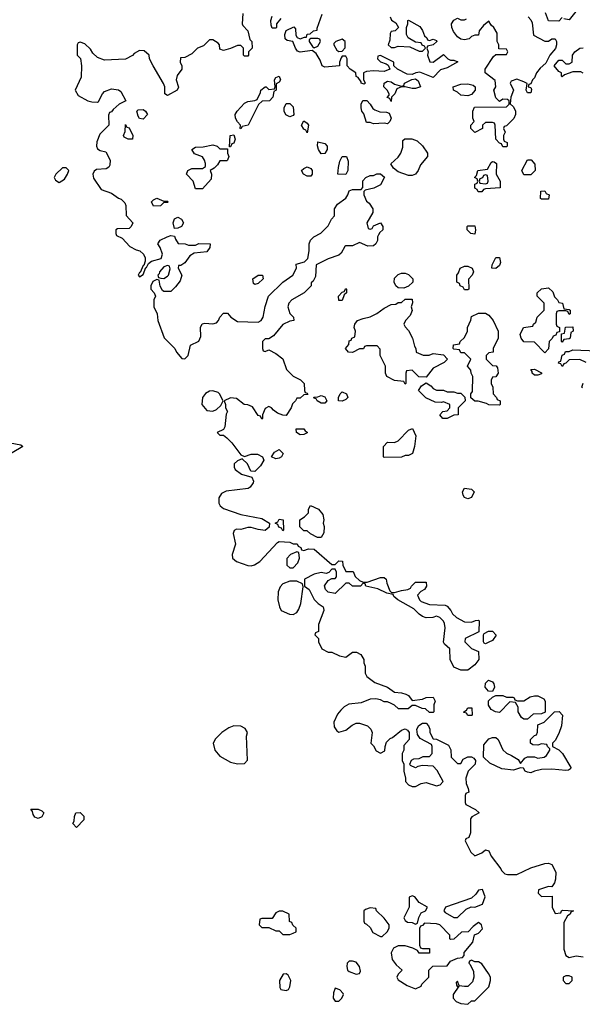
# Model space of a CAD drawing. Header units: inches. Extents: x 2380249 to 2585472, y 382747 to 546448.
# Tile 394 of 626: x 2493044 to 2496264, y 462534 to 468174. Entities that reach past the tile are written whole.
import ezdxf

# ---------------------------------------------------------------- set-up
doc = ezdxf.new("R2010")
doc.units = ezdxf.units.IN
doc.header["$MEASUREMENT"] = 0
doc.layers.add('C4496', color=7, linetype='Continuous')

msp = doc.modelspace()

# ---------------------------------------------------------------- linework, layer by layer
at = {"layer": 'C4496', "color": 4, "elevation": 48}
for points in [[(2496250.7, 468249.3), (2496190, 468174), (2496158, 468178)], [(2494321, 468210), (2494318, 468150), (2494321, 468141), (2494350.7, 468110.7), (2494361, 468061), (2494372, 468050), (2494374, 468010), (2494354, 467990), (2494354, 467970), (2494350, 467966), (2494330, 467966), (2494326, 467970), (2494326, 468010), (2494310, 468026), (2494290, 468026), (2494251.1, 468008.9), (2494210, 467998), (2494190, 468006), (2494188, 468030), (2494180.4, 468040.4), (2494150, 468058), (2494130, 468058), (2494095.3, 468024.7), (2494062, 468010), (2494030, 467978), (2493990, 467958), (2493965.4, 467954.6), (2493962, 467930), (2493972, 467910), (2493971.3, 467890), (2493945.3, 467854.7), (2493939.3, 467830), (2493953.2, 467786.8), (2493946, 467770), (2493890, 467739.3), (2493874, 467750), (2493874.5, 467790), (2493868, 467808), (2493808, 467910), (2493788, 467950), (2493786, 467970), (2493756.4, 467996.4), (2493730, 467998), (2493699.6, 467980.4), (2493690, 467968), (2493650, 467948), (2493530, 467942), (2493490, 467958), (2493463.1, 467983.1), (2493450, 468006), (2493416.4, 468036.4), (2493390, 468046), (2493378, 468042), (2493374, 468030), (2493374, 467970), (2493391.6, 467951.6), (2493398, 467910), (2493395.3, 467844.7), (2493362, 467770), (2493379.6, 467739.6), (2493434, 467710), (2493456.4, 467703.6), (2493490, 467702), (2493495.3, 467704.7), (2493518, 467750), (2493530, 467762), (2493570, 467778), (2493610, 467772), (2493623.6, 467763.6), (2493651.3, 467710), (2493614, 467690), (2493579.6, 467660.4), (2493570, 467646), (2493558, 467642), (2493552.7, 467627.3), (2493554, 467570), (2493502, 467518), (2493486.4, 467473.6), (2493484.7, 467450), (2493490, 467434), (2493505.4, 467425.4), (2493538, 467418), (2493562, 467370), (2493559.6, 467340.4), (2493554, 467330), (2493539.6, 467320.4), (2493483.6, 467316.4), (2493470, 467306), (2493462, 467290), (2493466.4, 467266.4), (2493510, 467202), (2493570, 467181), (2493610, 467151.3), (2493625.4, 467145.4), (2493645.4, 467125.4), (2493652, 467110), (2493652.7, 467052.7), (2493692, 467010), (2493682, 466990), (2493670, 466978), (2493603.6, 466976.4), (2493594, 466970), (2493594, 466950), (2493598, 466938), (2493630, 466922), (2493674.4, 466874.4), (2493710, 466856), (2493730.9, 466850.9), (2493752, 466830), (2493762, 466810), (2493762, 466790), (2493754, 466766), (2493750, 466766), (2493734, 466726), (2493730, 466726), (2493722, 466710), (2493730, 466702), (2493750, 466714), (2493766, 466754), (2493770, 466754), (2493782, 466778), (2493798, 466790), (2493854.6, 466805.4), (2493862, 466830), (2493849.1, 466869.1), (2493835.3, 466890), (2493849, 466911), (2493888, 466930), (2493910, 466938), (2493930, 466934), (2493936, 466916), (2493952, 466892), (2493990.9, 466890.9), (2494010, 466882), (2494050, 466882), (2494070, 466891.3), (2494134, 466890), (2494132, 466870), (2494115.3, 466844.7), (2494043.6, 466836.4), (2494018, 466822), (2493990, 466782), (2493966, 466766), (2493954, 466766), (2493952, 466750), (2493971.3, 466710), (2493962, 466678), (2493936.9, 466643.1), (2493910, 466618), (2493870, 466618), (2493862, 466622), (2493848.4, 466648.4), (2493842, 466682), (2493830, 466686), (2493805.4, 466674.6), (2493794, 466650), (2493794, 466630), (2493814, 466610), (2493822, 466590), (2493812, 466570), (2493812, 466530), (2493832, 466490), (2493834, 466450), (2493871.1, 466351.1), (2493932, 466290), (2493942, 466270), (2493972.7, 466232.7), (2493990, 466232), (2494008, 466250), (2494022, 466310), (2494070, 466332), (2494080.2, 466359.8), (2494079, 466410), (2494088.9, 466431.1), (2494104, 466436), (2494150, 466431.3), (2494170, 466438), (2494182, 466450), (2494189.1, 466470.9), (2494210, 466492), (2494232.7, 466492.7), (2494252, 466470), (2494290, 466444.7), (2494410, 466442), (2494426, 466450), (2494438, 466470), (2494448.9, 466531.1), (2494468, 466590), (2494550, 466671.3), (2494608, 466710), (2494628, 466750), (2494627.3, 466772.7), (2494673.6, 466786.4), (2494694, 466806), (2494702, 466850), (2494702, 466890), (2494709.1, 466910.9), (2494728, 466930), (2494768.4, 466951.6), (2494810, 466994), (2494828.4, 467031.6), (2494846, 467050), (2494846, 467090), (2494863.1, 467116.9), (2494910, 467152), (2494922, 467170), (2494930, 467194), (2494950, 467202), (2494998, 467202), (2495007.3, 467212.7), (2495008.4, 467251.6), (2495026, 467270), (2495050, 467282), (2495070, 467282), (2495088.9, 467291.1), (2495110, 467292), (2495131.6, 467271.6), (2495110, 467228), (2495071.1, 467208.9), (2495022, 467198), (2495014, 467190), (2495014, 467170), (2495030, 467134), (2495043.6, 467123.6), (2495064.7, 467090), (2495064.7, 467070), (2495032, 467010), (2495038, 466978), (2495050, 466974), (2495062, 466978), (2495070, 466994), (2495110, 467011.3), (2495122, 466990), (2495122, 466970), (2495104.7, 466955.3), (2495098, 466942), (2495092, 466930), (2495092, 466910), (2495082, 466890), (2495070, 466878), (2495036.4, 466876.4), (2494990, 466898), (2494950, 466878), (2494910, 466878), (2494904.7, 466875.3), (2494883.6, 466836.4), (2494870, 466826), (2494810, 466804), (2494742, 466770), (2494736.9, 466703.1), (2494723.6, 466676.4), (2494712.7, 466667.3), (2494712, 466650), (2494672, 466610), (2494602, 466570), (2494584.7, 466550), (2494578, 466530), (2494591.1, 466491.1), (2494612, 466470), (2494614, 466450), (2494590, 466448), (2494550, 466428), (2494496.9, 466363.1), (2494470, 466346), (2494450, 466346), (2494434, 466330), (2494434, 466290), (2494438, 466278), (2494450, 466274), (2494470, 466282), (2494510, 466262), (2494551.1, 466231.1), (2494572, 466170), (2494610, 466132), (2494650.9, 466110.9), (2494672, 466090), (2494674, 466050), (2494678, 466038), (2494690, 466034), (2494692.7, 466027.3), (2494670, 466026), (2494650, 466006), (2494630, 466006), (2494622, 465990), (2494606, 465974), (2494598, 465950), (2494570, 465906), (2494550, 465908), (2494520.2, 465920.2), (2494496.4, 465936.4), (2494486, 465950), (2494470, 465958), (2494450, 465946), (2494434, 465910), (2494434, 465890), (2494430, 465886), (2494422, 465902), (2494410, 465906), (2494377.2, 465957.2), (2494350, 465968.7), (2494329.2, 465969.2), (2494284.7, 466004.7), (2494250, 466008.7), (2494214, 465990), (2494222, 465970), (2494222, 465950), (2494234, 465930), (2494225.4, 465914.6), (2494218.8, 465841.2), (2494210, 465826), (2494174, 465810), (2494190, 465794), (2494210, 465794), (2494230, 465778), (2494258.8, 465750), (2494310, 465682), (2494330, 465672), (2494370, 465686), (2494404.7, 465684.7), (2494434, 465670), (2494442, 465650), (2494422, 465618), (2494390, 465586), (2494368, 465588), (2494348.7, 465630), (2494318, 465658), (2494290, 465648), (2494272, 465630), (2494271.3, 465610), (2494276.9, 465596.9), (2494314, 465570), (2494372.7, 465552.7), (2494382, 465530), (2494379.6, 465520.4), (2494363.6, 465496.4), (2494351.1, 465488.9), (2494226, 465474), (2494199.8, 465460.2), (2494184.9, 465435.1), (2494184.5, 465404.5), (2494191, 465390), (2494210, 465374.8), (2494310, 465338.8), (2494430, 465316), (2494474, 465290), (2494472.7, 465267.3), (2494450, 465248), (2494410, 465253.2), (2494370, 465265.2), (2494350, 465265.2), (2494310, 465254), (2494284.7, 465255.3), (2494271.6, 465248.4), (2494266, 465230), (2494278.8, 465170), (2494260.7, 465110), (2494262.8, 465090), (2494286, 465070), (2494350, 465047.3), (2494370, 465046), (2494389.1, 465050.9), (2494418, 465070), (2494520.2, 465179.8), (2494530, 465184.7), (2494590, 465182), (2494610, 465172), (2494631.6, 465171.6), (2494638, 465158), (2494654, 465150), (2494658, 465138), (2494670, 465134), (2494696.4, 465143.6), (2494730, 465142), (2494830, 465054), (2494850, 465054), (2494870, 465074), (2494892.7, 465072.7), (2494894, 465050), (2494910, 465014), (2494952.7, 465012.7), (2494964.7, 464984.7), (2494990, 464962), (2495010, 464952), (2495032.7, 464952.7), (2495110, 464978), (2495130, 464978), (2495142, 464970), (2495145.4, 464945.4), (2495162, 464902), (2495172.7, 464892.7), (2495190, 464892), (2495230, 464904.7), (2495266, 464910), (2495282, 464918), (2495286, 464930), (2495310, 464952), (2495370, 464952), (2495372, 464930), (2495362, 464910), (2495341, 464899), (2495322, 464878), (2495332, 464850), (2495342, 464842), (2495390, 464824.7), (2495479.6, 464819.6), (2495490, 464814), (2495512, 464790), (2495522, 464770), (2495544.7, 464750), (2495590, 464724.7), (2495630, 464722), (2495652.7, 464732.7), (2495670, 464734), (2495674, 464730), (2495672.7, 464667.3), (2495594, 464630), (2495592, 464610), (2495630, 464572), (2495670, 464554), (2495671.3, 464510), (2495650, 464478), (2495610, 464448), (2495570, 464448), (2495530, 464466), (2495508.4, 464508.4), (2495506, 464570), (2495476.4, 464596.4), (2495469, 464609), (2495479, 464690), (2495476, 464716), (2495469.1, 464729.1), (2495448.9, 464748.9), (2495430, 464758), (2495408.9, 464748.9), (2495370, 464748.7), (2495350, 464755.3), (2495330, 464768), (2495299.3, 464799.3), (2495208, 464850), (2495186, 464870), (2495182, 464882), (2495146, 464890), (2495094.6, 464914.6), (2495026, 464930), (2495022, 464942), (2495010, 464946), (2494994, 464930), (2494970, 464928.7), (2494948.9, 464928.9), (2494930, 464946), (2494910, 464946), (2494850, 464888), (2494810, 464895.3), (2494795.3, 464910), (2494789.2, 464930.8), (2494810, 464962), (2494830, 464974), (2494850, 464974), (2494858, 464982), (2494858, 465010), (2494850, 465026), (2494830, 465026), (2494812.7, 465007.3), (2494798, 465002), (2494770, 465008), (2494730, 464998), (2494674, 464970), (2494674, 464930), (2494702, 464910), (2494730, 464852), (2494752, 464830), (2494782, 464810), (2494783.6, 464803.6), (2494784.7, 464790), (2494754, 464710), (2494754, 464670), (2494738, 464662), (2494734, 464650), (2494754, 464630), (2494754, 464610), (2494774, 464570), (2494810, 464552), (2494831.6, 464551.6), (2494874, 464530), (2494910, 464522), (2494950, 464552), (2494971.6, 464551.6), (2494996.9, 464536.9), (2495014, 464510), (2495014, 464490), (2495022, 464470), (2495022, 464430), (2495031.1, 464411.1), (2495076.9, 464376.9), (2495150, 464351.3), (2495190, 464322), (2495230, 464318), (2495254, 464310), (2495270, 464302), (2495290, 464274), (2495350, 464282), (2495370, 464291.3), (2495410, 464294), (2495422, 464270), (2495414, 464250), (2495414, 464210), (2495410, 464206), (2495390, 464206), (2495367.3, 464227.3), (2495348.4, 464228.4), (2495310, 464246), (2495290, 464246), (2495267.3, 464227.3), (2495212.7, 464227.3), (2495190, 464248), (2495170, 464258), (2495150, 464266), (2495130, 464266), (2495110, 464278), (2495083.1, 464283.1), (2495050, 464281.2), (2494998.8, 464261.2), (2494927.5, 464252.5), (2494901.4, 464238.6), (2494881.4, 464218.6), (2494864, 464196), (2494842, 464150), (2494843.6, 464123.6), (2494859.6, 464099.6), (2494870, 464092), (2494910, 464104.7), (2494946.3, 464133.7), (2494970, 464144.7), (2494990, 464144.7), (2495034, 464130), (2495054, 464110), (2495062, 464090), (2495054, 464030), (2495070, 464014), (2495085.4, 463985.4), (2495110, 463972), (2495133.6, 463986.4), (2495135.3, 464010), (2495144, 464036), (2495164, 464056), (2495178, 464062), (2495230, 464104.7), (2495250, 464112), (2495263.6, 464103.6), (2495274, 464090), (2495274, 464050), (2495243.6, 464016.4), (2495242, 463990), (2495234, 463970), (2495234, 463930), (2495242, 463910), (2495242, 463870), (2495252, 463830), (2495252, 463810), (2495270, 463792), (2495290, 463782), (2495310, 463782), (2495341.2, 463798.8), (2495370, 463804.7), (2495430, 463784.7), (2495450, 463792), (2495468, 463810), (2495433.6, 463873.6), (2495410, 463898), (2495350, 463902), (2495323.6, 463896.4), (2495310, 463888.7), (2495282, 463902), (2495278, 463910), (2495287.3, 463932.7), (2495300.4, 463939.6), (2495330, 463942), (2495352.7, 463952.7), (2495390, 463954), (2495406, 463970), (2495406, 464010), (2495402, 464022), (2495336.4, 464056.4), (2495320.4, 464080.4), (2495318, 464110), (2495328.9, 464131.1), (2495350, 464144.7), (2495370, 464144.7), (2495384.7, 464130), (2495391.3, 464110), (2495391.3, 464090), (2495410, 464054), (2495430, 464052), (2495498, 464018), (2495512, 463992), (2495514, 463950), (2495550, 463914), (2495570, 463914), (2495582, 463938), (2495608.4, 463951.6), (2495631.1, 463951.1), (2495643.6, 463943.6), (2495654, 463930), (2495652, 463910), (2495611.1, 463868.9), (2495598, 463830), (2495599.6, 463799.6), (2495612, 463770), (2495614, 463750), (2495598, 463742), (2495594, 463730), (2495594, 463690), (2495598, 463678), (2495654, 463650), (2495674, 463630), (2495631.3, 463608.7), (2495623.6, 463596.4), (2495623.6, 463516.4), (2495614, 463490), (2495598, 463482), (2495594, 463470), (2495626.4, 463406.4), (2495650, 463384.7), (2495690, 463401), (2495710, 463418), (2495730, 463414), (2495742, 463382), (2495798.8, 463310), (2495801.4, 463301.4), (2495821, 463281), (2495836.9, 463276.9), (2495890, 463278), (2495970, 463316), (2496050, 463341), (2496070, 463342), (2496090, 463334), (2496112, 463290), (2496111.1, 463251.1), (2496104.7, 463230), (2496090, 463206), (2496070, 463208), (2496014, 463190), (2496012, 463170), (2496030, 463152), (2496092.7, 463152.7), (2496092, 463090), (2496110, 463054), (2496142, 463058), (2496146, 463070), (2496152.7, 463072.7), (2496214, 463070), (2496198, 463062), (2496194, 463050), (2496179.6, 463040.4), (2496158, 463002), (2496158, 462850), (2496170, 462814), (2496190, 462802), (2496230, 462811), (2496270, 462806.8)], [(2494539.6, 468180.4), (2494514, 468150), (2494514, 468130), (2494510, 468126), (2494490, 468126), (2494483.1, 468143.1), (2494482, 468170), (2494490, 468194)], [(2495164.7, 468190), (2495171.6, 468171.6), (2495196.9, 468156.9), (2495212, 468130), (2495194, 468110), (2495170, 468106), (2495165.4, 468094.6), (2495163.6, 468056.4), (2495154, 468030), (2495170, 468014), (2495190, 468014), (2495210, 468022), (2495278, 468018), (2495330, 467994), (2495350, 467994), (2495366, 468010), (2495362, 468022), (2495347.3, 468027.3), (2495342, 468042), (2495310, 468046), (2495268, 468070), (2495258, 468090), (2495258, 468130), (2495266, 468150), (2495266, 468170), (2495270, 468172), (2495334.4, 468134.4), (2495350, 468112), (2495361, 468081), (2495374, 468070), (2495378, 468058), (2495390, 468054), (2495410, 468062), (2495430, 468054), (2495431.3, 468050), (2495410.9, 468029.1), (2495378, 468022), (2495374, 468010), (2495382, 467990), (2495378, 467970), (2495392, 467932), (2495410, 467931.3), (2495470, 467974), (2495494, 467950), (2495510, 467942), (2495530, 467942), (2495552.7, 467932.7), (2495490, 467899), (2495453.4, 467886.6), (2495410, 467842), (2495333.6, 467873.6), (2495310.7, 467869.3), (2495290, 467859.3), (2495262.5, 467862.5), (2495206, 467890), (2495186, 467910), (2495186, 467930), (2495110, 467968), (2495094, 467966), (2495092, 467950), (2495110, 467932), (2495142, 467922), (2495152.7, 467912.7), (2495162, 467890), (2495130, 467877.2), (2495070, 467880.9), (2495030, 467877.2), (2495012, 467870), (2495011.1, 467831.1), (2495022, 467810), (2495015.3, 467804.7), (2494998, 467810), (2494998, 467818), (2494982, 467842), (2494969.4, 467849.4), (2494968, 467870), (2494935.3, 467890), (2494918, 467910), (2494918, 467950), (2494910, 467966), (2494890, 467966), (2494883.6, 467956.4), (2494874, 467930), (2494874, 467910), (2494790, 467901.2), (2494775.3, 467910), (2494763.1, 467943.1), (2494740.4, 467980.4), (2494718, 467998), (2494650, 467988.7), (2494634.6, 467994.6), (2494622, 468010), (2494608.4, 468048.4), (2494575.3, 468055.3), (2494564, 468064), (2494562, 468090), (2494568.7, 468111.3), (2494614, 468134), (2494622, 468122), (2494625.4, 468085.4), (2494631.6, 468071.6), (2494650, 468064.7), (2494674, 468074), (2494686, 468074), (2494690, 468092), (2494707.3, 468092.7), (2494726, 468110), (2494746, 468114), (2494746, 468126), (2494775.3, 468204.7)], [(2495954, 468190), (2495970, 468174), (2495976.9, 468156.9), (2495984.7, 468084.7), (2496050, 468051), (2496070, 468051), (2496090, 468064.7), (2496110, 468064.7), (2496117.3, 468050), (2496117.3, 468030), (2496110.5, 468009.5), (2496078.8, 467970), (2496055.9, 467924.1), (2496022.8, 467897.2), (2496002, 467870), (2495990, 467841.2), (2495978.8, 467830), (2495970, 467806), (2495958, 467802), (2495954, 467790), (2495970, 467784.7), (2495974.4, 467774.4), (2495970, 467755.3), (2495950, 467755.3), (2495943.7, 467770), (2495948.7, 467808.7), (2495930, 467819), (2495890, 467832.7), (2495858, 467822), (2495851.3, 467810), (2495870.4, 467770.4), (2495854.8, 467730), (2495852, 467692), (2495870, 467674), (2495882, 467650), (2495882, 467630), (2495872.7, 467607.3), (2495830, 467566), (2495818, 467562), (2495814, 467550), (2495822, 467530), (2495814, 467510), (2495814, 467490), (2495818, 467478), (2495834, 467470), (2495834, 467450), (2495830, 467446), (2495810, 467446), (2495802, 467462), (2495790, 467466), (2495768.7, 467488.7), (2495766, 467570), (2495762, 467582), (2495750, 467586), (2495710, 467586), (2495694, 467570), (2495694, 467550), (2495650, 467528), (2495626, 467550), (2495626, 467570), (2495646, 467590), (2495638, 467610), (2495638, 467650), (2495647.3, 467672.7), (2495830, 467674), (2495846, 467690), (2495846, 467710), (2495836.4, 467716.4), (2495810, 467718), (2495790, 467706), (2495770, 467726), (2495758, 467770), (2495769.2, 467790), (2495765.2, 467825.2), (2495708, 467870), (2495708, 467890), (2495756.4, 467963.6), (2495770, 467974), (2495830, 467974), (2495838, 467990), (2495830, 468006), (2495787.3, 468007.3), (2495786, 468030), (2495778, 468050), (2495776.4, 468096.4), (2495758, 468130), (2495743.1, 468143.1), (2495730, 468166), (2495699.6, 468140.4), (2495674, 468110), (2495670, 468086), (2495650, 468086), (2495630, 468078), (2495616, 468064), (2495590, 468059), (2495570, 468062), (2495550, 468075.3), (2495526.6, 468106.6), (2495517.2, 468130), (2495515.3, 468150), (2495530, 468172), (2495550, 468182), (2495570, 468174), (2495590, 468174), (2495602, 468178)], [(2496150, 468186), (2496130, 468166), (2496070, 468168), (2496053.6, 468213.6)], [(2496270, 467868), (2496255.3, 467875.3), (2496210, 467875.3), (2496162, 467858), (2496150, 467846), (2496146, 467850), (2496146, 467870), (2496130, 467878), (2496104, 467910), (2496130, 467942), (2496150, 467942), (2496170, 467922), (2496190, 467922), (2496206, 467930), (2496209, 467971), (2496222, 467990), (2496250, 468011.3), (2496270, 468012)], [(2496286, 466210), (2496250, 466228), (2496190, 466226), (2496170, 466206), (2496158, 466202), (2496150, 466188), (2496142, 466202), (2496127.3, 466207.3), (2496130, 466214), (2496142, 466218), (2496148.4, 466251.6), (2496162, 466258), (2496167.3, 466272.7), (2496190, 466274), (2496210, 466282), (2496350, 466277.3)], [(2496264.7, 466064.7), (2496262, 466070), (2496268.4, 466091.6)]]:
    msp.add_lwpolyline(points, dxfattribs=at)
at = {"layer": 'C4496', "color": 4}
for points, elevation in [([(2494750, 468066), (2494710, 468066), (2494702, 468058), (2494702, 468050), (2494719.6, 468019.6), (2494730, 468012), (2494750, 468022), (2494766, 468050), (2494762, 468062)], 48), ([(2494890, 468062), (2494854, 468050), (2494842, 468038), (2494842, 468030), (2494859.6, 467999.6), (2494870, 467992), (2494890, 467994), (2494907.3, 468012.7), (2494908, 468030), (2494908, 468050)], 48), ([(2494310, 467548.7), (2494306, 467550), (2494308, 467570), (2494290, 467588), (2494279, 467610), (2494277.2, 467630), (2494289.2, 467650), (2494330, 467696), (2494350, 467706), (2494389.3, 467710.7), (2494403.1, 467716.9), (2494423.1, 467756.9), (2494425.2, 467770), (2494448.7, 467790), (2494454, 467790), (2494470, 467774), (2494502, 467778), (2494506, 467790), (2494502, 467830), (2494510, 467842), (2494530, 467851), (2494537.3, 467830), (2494530, 467815.3), (2494512.7, 467807.3), (2494512, 467770), (2494498, 467762), (2494494, 467730), (2494474, 467710), (2494432.7, 467707.3), (2494411.6, 467688.4), (2494351, 467569), (2494318, 467562)], 48), ([(2495290, 467779.3), (2495250, 467789.2), (2495230, 467789.2), (2495202.8, 467777.2), (2495190.9, 467749.1), (2495172, 467730), (2495170, 467706), (2495162, 467722), (2495148.4, 467728.4), (2495158, 467742), (2495158, 467750), (2495148, 467770), (2495129.2, 467789.2), (2495130, 467811), (2495150, 467821), (2495170, 467818.8), (2495190, 467804.7), (2495230, 467794), (2495242, 467798), (2495246, 467810), (2495288.9, 467831.1), (2495310, 467834.8), (2495324, 467824), (2495338, 467790), (2495333.2, 467786.8), (2495310, 467779.5)], 48), ([(2495610, 467738), (2495570, 467742), (2495550, 467759), (2495528, 467770), (2495526, 467790), (2495570, 467804.9), (2495610, 467807.3), (2495639.1, 467799.1), (2495652, 467790), (2495652, 467770), (2495630, 467746)], 48), ([(2494590, 467618), (2494568.4, 467628.4), (2494558, 467650), (2494558, 467670), (2494570, 467694), (2494590, 467694), (2494610, 467674), (2494614, 467630), (2494610, 467626)], 48), ([(2495150, 467578), (2495130, 467582), (2495070, 467578), (2495050, 467586), (2495030, 467586), (2495014, 467634), (2495002, 467650), (2494998, 467670), (2494998, 467690), (2495008.7, 467711.3), (2495031.1, 467711.1), (2495051, 467691), (2495065.4, 467665.4), (2495076.9, 467656.9), (2495106, 467646), (2495143.6, 467643.6), (2495158, 467638), (2495171.3, 467610), (2495162, 467590)], 48), ([(2493750, 467604), (2493730, 467608.7), (2493722, 467622), (2493714, 467650), (2493722, 467658), (2493750, 467659.3), (2493764, 467650), (2493774.8, 467630)], 48), ([(2493690, 467488.7), (2493666, 467490), (2493642, 467502), (2493638, 467510), (2493647.3, 467532.7), (2493650, 467574), (2493658, 467558), (2493670, 467554), (2493692, 467510)], 48), ([(2494690, 467526), (2494682, 467542), (2494670, 467546), (2494658, 467570), (2494670, 467594), (2494690, 467582), (2494698, 467570)], 48), ([(2494246, 467446), (2494248.7, 467510), (2494270, 467514), (2494278, 467490), (2494270, 467466), (2494258, 467462), (2494250, 467446)], 48), ([(2494190, 467434), (2494234, 467434), (2494234, 467410), (2494242, 467390), (2494234, 467370), (2494230, 467366), (2494190, 467366), (2494176.9, 467343.1), (2494156.9, 467323.1), (2494134, 467310), (2494142, 467290), (2494139.6, 467260.4), (2494090, 467206), (2494050, 467206), (2494038, 467250), (2493998, 467290), (2494006, 467310), (2494030, 467322), (2494090, 467322), (2494107.3, 467332.7), (2494108, 467350), (2494102, 467370), (2494090, 467388), (2494044.7, 467404.7), (2494028.7, 467430), (2494050, 467444.7), (2494094, 467446), (2494150, 467458), (2494174, 467450)], 48), ([(2494770, 467406), (2494755.3, 467430), (2494748.4, 467451.6), (2494750, 467474), (2494790, 467464.7), (2494804.7, 467450), (2494804.7, 467430), (2494790, 467408)], 48), ([(2495270, 467282), (2495210, 467302), (2495183.1, 467323.1), (2495168.4, 467348.4), (2495210, 467386), (2495225.2, 467410), (2495236.5, 467443.5), (2495238, 467482), (2495248.4, 467491.6), (2495288.4, 467491.6), (2495319.8, 467479.8), (2495350, 467451.3), (2495378, 467410), (2495378, 467390), (2495338, 467342), (2495324.7, 467310), (2495310, 467288.7), (2495290, 467282)], 48), ([(2494910, 467288), (2494866, 467290), (2494868, 467328), (2494876.4, 467363.6), (2494890, 467391.3), (2494914, 467390), (2494923.6, 467363.6), (2494922, 467310)], 48), ([(2494690, 467278), (2494668.4, 467288.4), (2494658, 467310), (2494670, 467322), (2494688.9, 467331.1), (2494710, 467322), (2494718, 467310), (2494718, 467290), (2494710, 467278)], 48), ([(2495690, 467188), (2495668.4, 467188.4), (2495662, 467202), (2495648.4, 467208.4), (2495648.4, 467231.6), (2495662, 467238), (2495666, 467250), (2495662, 467262), (2495648, 467270), (2495658, 467282), (2495666, 467310), (2495722, 467318), (2495743.1, 467356.9), (2495750, 467362), (2495759.6, 467359.6), (2495774, 467350), (2495772, 467290), (2495794, 467250), (2495794, 467210), (2495710, 467206), (2495698, 467202)], 48), ([(2495930, 467286), (2495918, 467310), (2495950, 467372), (2495971.6, 467371.6), (2495992.7, 467347.3), (2495994, 467310), (2495970, 467286)], 48), ([(2493310, 467326), (2493290, 467326), (2493252, 467290), (2493242, 467270), (2493250, 467254), (2493270, 467242), (2493300.4, 467259.6), (2493318, 467290), (2493326, 467310)], 48), ([(2495710, 467286), (2495698, 467282), (2495692.7, 467267.3), (2495678, 467262), (2495674, 467250), (2495678, 467238), (2495710, 467234), (2495722, 467238), (2495726, 467250), (2495722, 467282)], 48), ([(2496030, 467146), (2496026, 467150), (2496027.3, 467192.7), (2496050, 467194), (2496058, 467178), (2496074, 467170), (2496070, 467146)], 48), ([(2493870, 467134), (2493890, 467134), (2493894, 467130), (2493890, 467126), (2493870, 467126), (2493850, 467108), (2493810, 467106), (2493798, 467130), (2493810, 467142), (2493830, 467151.3)], 48), ([(2493930, 466978), (2493922, 467010), (2493930, 467034), (2493950, 467042), (2493971.1, 467031.1), (2493982, 467010), (2493970, 466989), (2493950, 466979)], 48), ([(2495650, 466946), (2495626, 466950), (2495606, 466970), (2495606, 466990), (2495610, 466994), (2495650, 466994), (2495654, 466970)], 48), ([(2495770, 466748.7), (2495746, 466750), (2495748, 466770), (2495770, 466812), (2495790, 466812), (2495796.9, 466783.1), (2495790, 466766)], 48), ([(2493890, 466766), (2493870, 466758), (2493844.7, 466730), (2493842, 466718), (2493834, 466710), (2493838, 466698), (2493852.7, 466692.7), (2493870, 466692), (2493890, 466704.7), (2493895.3, 466710), (2493906, 466746), (2493902, 466762)], 48), ([(2494390, 466658), (2494382, 466662), (2494378, 466690), (2494409.4, 466710.6), (2494434, 466710), (2494438, 466690), (2494410, 466662)], 48), ([(2495243.6, 466636.4), (2495210, 466638), (2495198, 466650), (2495188, 466670), (2495190, 466694), (2495210, 466714), (2495230, 466722), (2495250, 466722), (2495270, 466714), (2495294, 466690), (2495294, 466670), (2495270, 466648)], 48), ([(2495590, 466626), (2495582, 466642), (2495566, 466650), (2495562, 466662), (2495546, 466670), (2495546, 466710), (2495556.4, 466723.6), (2495566, 466750), (2495590, 466762), (2495610, 466762), (2495634, 466750), (2495642, 466730), (2495634, 466710), (2495612.7, 466687.3), (2495614, 466630), (2495610, 466626)], 48), ([(2494870, 466566), (2494868, 466590), (2494890, 466614), (2494902, 466618), (2494910, 466634), (2494914, 466630), (2494914, 466610), (2494902, 466598), (2494890, 466566)], 48), ([(2496190, 466486), (2496182, 466502), (2496170, 466506), (2496130, 466506), (2496118, 466502), (2496114, 466490), (2496114, 466430), (2496118, 466418), (2496134, 466410), (2496134, 466386), (2496118, 466382), (2496112.7, 466367.3), (2496098, 466362), (2496092.7, 466347.3), (2496074, 466330), (2496071.6, 466288.4), (2496050, 466266), (2495990, 466326), (2495930, 466328), (2495915.3, 466350), (2495909, 466371), (2495928.4, 466411.6), (2495982, 466418), (2495986, 466430), (2495998, 466442), (2496006, 466470), (2496046, 466510), (2496046, 466550), (2496006, 466590), (2496006, 466610), (2496030, 466632), (2496070, 466638), (2496095.3, 466615.3), (2496106, 466586), (2496122, 466570), (2496130, 466554), (2496152, 466550), (2496158, 466518), (2496190, 466514), (2496194, 466510), (2496194, 466490)], 48), ([(2495352.7, 466252.7), (2495387.3, 466252.7), (2495410, 466262), (2495470, 466254), (2495492, 466230), (2495474, 466210), (2495410, 466178), (2495370, 466126), (2495328.4, 466128.4), (2495290, 466166), (2495258, 466162), (2495254, 466150), (2495254, 466090), (2495250, 466086), (2495242, 466102), (2495190, 466108), (2495146, 466130), (2495138, 466150), (2495138, 466190), (2495108, 466250), (2495107.3, 466287.3), (2495090, 466306), (2495030, 466306), (2495018, 466302), (2495011.6, 466288.4), (2494990, 466288), (2494948.4, 466268.4), (2494926, 466270), (2494908.7, 466290), (2494927.3, 466312.7), (2494930, 466334), (2494942, 466338), (2494946, 466350), (2494962, 466358), (2494966, 466390), (2494958, 466410), (2494962, 466430), (2494978, 466450), (2495010, 466462.8), (2495050, 466471), (2495089.3, 466490.7), (2495130, 466522), (2495170, 466542), (2495196.4, 466543.6), (2495210, 466554), (2495230, 466554), (2495250, 466574), (2495290, 466574), (2495291.6, 466551.6), (2495284.7, 466530), (2495291.1, 466508.9), (2495279.8, 466480.2), (2495252, 466450), (2495242, 466430), (2495250, 466414), (2495270, 466394), (2495292, 466350), (2495303.6, 466303.6), (2495312, 466290), (2495314, 466270)], 48), ([(2495790, 465966), (2495730, 465968), (2495716.4, 465976.4), (2495668.4, 465988.4), (2495648.9, 465988.9), (2495627.3, 466007.3), (2495626, 466030), (2495635.3, 466044.7), (2495638, 466130), (2495628, 466150), (2495627.3, 466167.3), (2495608, 466190), (2495626, 466230), (2495590, 466266), (2495570, 466266), (2495562, 466282), (2495530, 466286), (2495526, 466290), (2495528, 466312), (2495562, 466318), (2495566, 466330), (2495590, 466354), (2495608, 466390), (2495608, 466410), (2495627.3, 466452.7), (2495630, 466474), (2495670, 466492), (2495710, 466492), (2495730, 466482), (2495754, 466450), (2495782, 466390), (2495782, 466350), (2495754, 466290), (2495754, 466270), (2495730, 466266), (2495714, 466250), (2495714, 466230), (2495750, 466194), (2495771.6, 466191.6), (2495779.6, 466179.6), (2495782, 466150), (2495770, 466128), (2495750, 466126), (2495742, 466110), (2495742, 466090), (2495752, 466070), (2495754, 466030), (2495774, 466010), (2495778, 465998), (2495794, 465990), (2495794, 465970)], 48), ([(2496150, 466326), (2496146, 466330), (2496146, 466374), (2496162, 466378), (2496167.3, 466412.7), (2496210, 466414), (2496212, 466390), (2496198, 466382), (2496194, 466350), (2496190, 466346), (2496158, 466342)], 48), ([(2495990, 466138), (2495978, 466150), (2495978, 466158), (2495968.9, 466171.1), (2495990, 466172), (2496031.6, 466151.6), (2496030, 466146), (2496010, 466138)], 48), ([(2495490, 466042), (2495530, 466042), (2495550, 466034), (2495570, 466034), (2495592.7, 466012.7), (2495594, 465990), (2495554, 465950), (2495554, 465910), (2495530, 465908), (2495490, 465888.7), (2495466, 465890), (2495448, 465910), (2495466, 465930), (2495490, 465934), (2495506, 465950), (2495506, 465970), (2495470, 465986), (2495458, 465982), (2495423.1, 465983.1), (2495368.4, 466008.4), (2495326, 466050), (2495343.1, 466076.9), (2495370, 466094), (2495396.9, 466076.9), (2495410, 466062), (2495430, 466052), (2495470, 466051.3)], 48), ([(2494150, 466049), (2494130, 466045.2), (2494107.9, 466032.1), (2494091, 466010), (2494086.8, 465970), (2494115.5, 465935.5), (2494150, 465930.7), (2494170, 465941), (2494195.3, 465964.7), (2494208, 465990), (2494188.7, 466030), (2494179.3, 466039.3)], 48), ([(2494890, 465988.7), (2494868, 465990), (2494868, 466010), (2494878, 466030), (2494890, 466042), (2494914, 466030), (2494922, 466010), (2494910, 465998)], 48), ([(2494770, 465978), (2494746, 465990), (2494742, 466002), (2494730, 466006), (2494727.3, 466012.7), (2494750, 466014), (2494770, 466022), (2494790, 466014), (2494802, 465990), (2494790, 465978)], 48), ([(2494650, 465795.3), (2494628, 465810), (2494626, 465830), (2494670, 465831), (2494678, 465818), (2494690, 465811.3), (2494690, 465808), (2494670, 465798)], 48), ([(2495130, 465666), (2495126, 465670), (2495126, 465730), (2495150, 465754), (2495190, 465752), (2495210, 465762), (2495270, 465822), (2495292, 465832), (2495311.3, 465790), (2495304.7, 465730), (2495292, 465690), (2495270, 465678), (2495250, 465678), (2495230, 465668.7)], 48), ([(2492930, 465660.9), (2492910, 465665.2), (2492899.3, 465690), (2492914.5, 465725.5), (2492937, 465743), (2492990, 465750.7), (2493050, 465738), (2493062, 465730), (2492950, 465662.9)], 44), ([(2494510, 465658), (2494486, 465670), (2494503.1, 465696.9), (2494530, 465712), (2494552, 465690), (2494542, 465670), (2494530, 465662)], 48), ([(2495610, 465428.7), (2495590, 465438), (2495582, 465450), (2495578, 465470), (2495590, 465491.3), (2495630, 465484.7), (2495644.7, 465470), (2495630, 465438)], 48), ([(2494770, 465208), (2494748.4, 465208.4), (2494708.4, 465228.4), (2494690, 465246), (2494670, 465246), (2494648.4, 465268.4), (2494648, 465310), (2494674.6, 465325.4), (2494698, 465350), (2494698, 465370), (2494708, 465392), (2494754, 465370), (2494779.6, 465339.6), (2494784.7, 465310), (2494781, 465290), (2494786, 465270), (2494785.4, 465234.6)], 48), ([(2494550, 465246), (2494542, 465262), (2494527.3, 465267.3), (2494522, 465282), (2494506, 465290), (2494522, 465298), (2494530, 465312), (2494551.3, 465310), (2494554, 465250)], 48), ([(2494630, 465126), (2494594, 465110), (2494572.7, 465087.3), (2494574, 465050), (2494590, 465034), (2494610, 465034), (2494636.4, 465063.6), (2494646, 465090), (2494642, 465122)], 48), ([(2494630, 464958), (2494590, 464958), (2494550, 464942), (2494534.4, 464925.6), (2494523.5, 464896.5), (2494521, 464850), (2494530.8, 464810), (2494541, 464790), (2494587.9, 464767.9), (2494610, 464766.8), (2494630, 464778), (2494642.7, 464797.3), (2494654, 464830), (2494666, 464926), (2494662, 464942)], 48), ([(2495710, 464598), (2495702, 464602), (2495698, 464610), (2495698, 464650), (2495702, 464658), (2495728.4, 464671.6), (2495750, 464672), (2495771.3, 464648.7), (2495750, 464618), (2495730, 464608)], 48), ([(2495750, 464326), (2495728.4, 464328.4), (2495708, 464350), (2495710, 464374), (2495728.4, 464391.6), (2495750, 464382), (2495758, 464370), (2495762, 464350)], 48), ([(2495930, 464272), (2495965.6, 464294.4), (2495990, 464301), (2496010, 464301), (2496043.6, 464283.6), (2496052, 464270), (2496052.7, 464207.3), (2496030, 464198), (2495983.6, 464196.4), (2495950, 464168), (2495930, 464168), (2495916.4, 464176.4), (2495898, 464210), (2495896.4, 464236.4), (2495882, 464262), (2495850, 464266), (2495790, 464206), (2495768.4, 464208.4), (2495743.1, 464223.1), (2495728.4, 464248.4), (2495728.4, 464271.6), (2495750, 464294), (2495770, 464302), (2495810, 464302), (2495830, 464294), (2495867.3, 464292.7), (2495874, 464290), (2495878, 464278), (2495892.7, 464272.7)], 48), ([(2495630, 464188), (2495608.4, 464188.4), (2495602, 464202), (2495586, 464206), (2495586, 464210), (2495602, 464218), (2495610, 464232), (2495631.3, 464231.3), (2495634, 464190)], 48), ([(2496170, 463874), (2496090, 463881.2), (2496030, 463879), (2495990, 463869), (2495970, 463859), (2495950, 463864), (2495938, 463870), (2495927.3, 463887.3), (2495910, 463888), (2495870, 463875.3), (2495803.1, 463883.1), (2495734.6, 463914.6), (2495698, 463950), (2495700.4, 464019.6), (2495730, 464054), (2495750, 464062), (2495770, 464062), (2495782, 464050), (2495810, 463992), (2495830, 463972), (2495859.8, 463959.8), (2495896.9, 463936.9), (2495910, 463914), (2495936.4, 463943.6), (2495950, 463952), (2495990, 463952), (2496010, 463944.7), (2496046, 463950), (2496060.4, 463959.6), (2496078, 463990), (2496078, 463998), (2496066, 464010), (2496062, 464022), (2496030, 464026), (2496010, 464018), (2495980.4, 464020.4), (2495968, 464030), (2495968.4, 464051.6), (2495990, 464074), (2496002, 464078), (2496007.3, 464092.7), (2496010, 464134), (2496046, 464150), (2496106, 464210), (2496131.6, 464211.6), (2496151.3, 464190), (2496144.7, 464130), (2496130, 464086), (2496110, 464046), (2496094, 464030), (2496094, 464010), (2496130, 463991.3), (2496150.6, 463970.6), (2496198, 463890), (2496196.9, 463883.1), (2496184.7, 463875.3)], 48), ([(2494270, 464128.7), (2494242, 464118), (2494202, 464090), (2494165.4, 464054.6), (2494151.3, 464030), (2494161, 463990), (2494190, 463956), (2494250, 463921), (2494290, 463911.3), (2494330, 463914), (2494347.3, 463932.7), (2494342, 464070), (2494348, 464090), (2494334.6, 464114.6), (2494310, 464128)], 48), ([(2493150, 463598), (2493130, 463606), (2493120.4, 463620.4), (2493118, 463638), (2493107.3, 463652.7), (2493150, 463651.3), (2493170, 463642), (2493182, 463630), (2493170, 463608)], 44), ([(2493370, 463546), (2493348, 463570), (2493356.4, 463583.6), (2493358, 463610), (2493366, 463630), (2493390, 463632), (2493411.6, 463611.6), (2493412, 463590)], 44), ([(2495692.3, 463192.3), (2495670, 463188), (2495654.8, 463165.2), (2495630, 463142), (2495482, 463090), (2495472, 463070), (2495479.6, 463059.6), (2495530, 463032), (2495550, 463032), (2495600.2, 463079.8), (2495628.4, 463091.6), (2495650, 463091.3), (2495692.9, 463107.1), (2495708.7, 463150)], 48), ([(2495290, 463155.3), (2495272.7, 463147.3), (2495274, 463090), (2495242, 463030), (2495250, 463014), (2495263.6, 463003.6), (2495290, 463002), (2495310, 462994), (2495322, 462998), (2495328.4, 463031.6), (2495342, 463058), (2495366, 463070), (2495378, 463090), (2495330, 463118), (2495306, 463150)], 48), ([(2494550, 463068), (2494530, 463068), (2494510, 463058), (2494490, 463026), (2494430, 463026), (2494418, 463022), (2494414, 462990), (2494430, 462974), (2494470, 462974), (2494510, 462954), (2494530, 462954), (2494550, 462934), (2494590, 462934), (2494610, 462942), (2494626, 462950), (2494626, 462970), (2494607.3, 462987.3), (2494602, 463002), (2494588, 463008), (2494586, 463050)], 48), ([(2495050, 463086), (2495023.6, 463076.4), (2495014, 463070), (2495014, 463010), (2495018, 462998), (2495030, 462994), (2495050, 462974), (2495065.4, 462945.4), (2495110, 462922), (2495118, 462922), (2495148, 462950), (2495158, 462970), (2495158, 462990), (2495130, 463028), (2495086, 463070), (2495082, 463082)], 48), ([(2495670, 463002), (2495639.6, 462980.4), (2495611.6, 462948.4), (2495572.7, 462947.3), (2495530, 462908), (2495510, 462906), (2495506, 462910), (2495506, 462930), (2495448.9, 462988.9), (2495430, 462995.3), (2495362, 462998), (2495350, 462986), (2495338, 462982), (2495332.7, 462967.3), (2495332.7, 462872.7), (2495338, 462858), (2495350, 462854), (2495390, 462854), (2495390, 462826), (2495330, 462826), (2495322, 462842), (2495295.3, 462855.3), (2495250, 462869.2), (2495211, 462869), (2495184.7, 462855.3), (2495171.1, 462828.9), (2495176, 462790), (2495199.8, 462759.8), (2495234, 462730), (2495210, 462706), (2495202, 462690), (2495210, 462674), (2495262, 462642), (2495310, 462622), (2495342, 462638), (2495346, 462650), (2495386, 462690), (2495386, 462730), (2495408, 462752), (2495490, 462754), (2495510, 462782), (2495550, 462798), (2495578, 462802), (2495587.3, 462812.7), (2495588, 462830), (2495638, 462890), (2495648, 462932), (2495670, 462942), (2495693.6, 462966.4), (2495688, 462990)], 48), ([(2494950, 462782), (2494930, 462782), (2494918, 462770), (2494916, 462750), (2494921, 462730), (2494930, 462721), (2494970, 462706), (2494988.7, 462711.3), (2494995.3, 462724.7), (2494988.7, 462750), (2494970, 462775.3)], 48), ([(2495630, 462786), (2495618, 462782), (2495614, 462770), (2495622, 462762), (2495641, 462721), (2495642.8, 462690), (2495636.8, 462663.2), (2495610, 462635.3), (2495590, 462635.3), (2495560.4, 462640.4), (2495550, 462666), (2495542, 462658), (2495543.6, 462643.6), (2495550, 462634), (2495558, 462638), (2495524.7, 462590), (2495524.7, 462570), (2495542, 462550), (2495570, 462538), (2495610, 462534), (2495630, 462554), (2495650, 462554), (2495730, 462634), (2495738, 462670), (2495738, 462690), (2495728, 462710), (2495690, 462766), (2495670, 462778), (2495650, 462778)], 48), ([(2494570, 462708), (2494552.7, 462707.3), (2494532, 462670), (2494534, 462630), (2494538, 462618), (2494570, 462614), (2494582, 462618), (2494590, 462634), (2494595.3, 462670), (2494580.4, 462700.4)], 48), ([(2496190, 462698), (2496170, 462698), (2496154, 462690), (2496154, 462670), (2496170, 462654), (2496190, 462654), (2496206, 462670), (2496206, 462690)], 48), ([(2494850, 462626), (2494839.6, 462600.4), (2494838, 462570), (2494850, 462552), (2494870, 462552), (2494888, 462570), (2494898, 462590), (2494896.4, 462596.4), (2494876.4, 462616.4)], 48)]:
    msp.add_lwpolyline(points, close=True, dxfattribs=dict(at, elevation=elevation))

doc.saveas('drawing.dxf')
